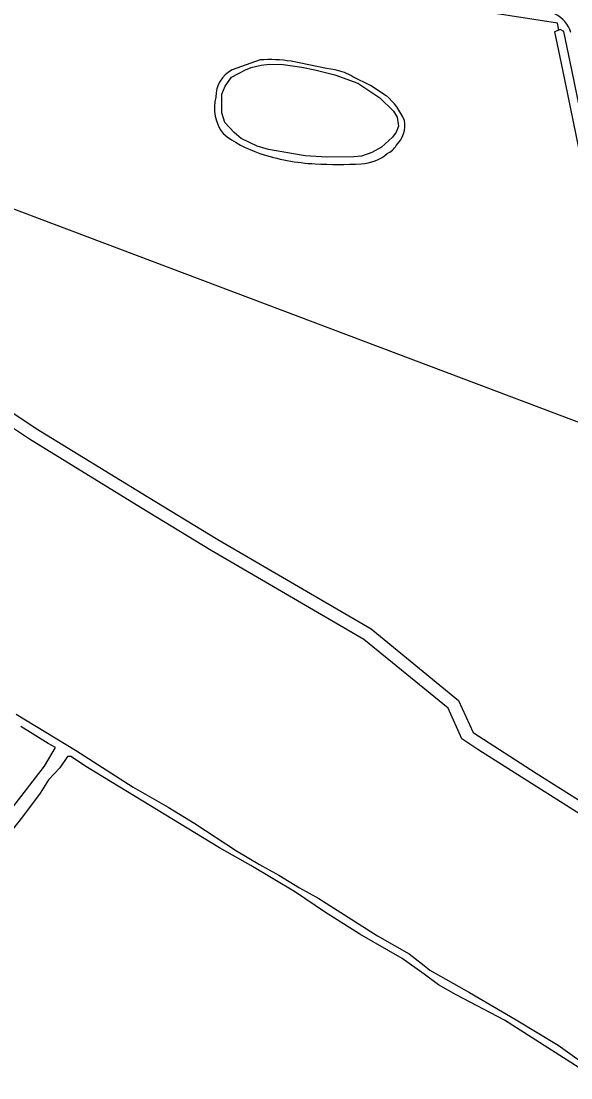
# Model space of a CAD drawing. Extents: x 162722 to 165099, y 384721 to 386283.
# Drawn here: x 163905.1 to 164034.6, y 385512.5 to 385761.5 of the extents above; entities that cross this region are included whole.
import ezdxf

# ---------------------------------------------------------------- set-up
doc = ezdxf.new("R2010")
doc.units = 0
for name, color, linetype in [('IMGEO_Gemengd_bos', 7, 'Continuous'), ('IMGEO_Meer_plas_ven_vijver', 7, 'Continuous'), ('IMGEO_Voetpad_halfverhard', 7, 'Continuous'), ('IMGEO_Waterloop', 7, 'Continuous')]:
    doc.layers.add(name, color=color, linetype=linetype)

msp = doc.modelspace()

# ---------------------------------------------------------------- linework, layer by layer
at = {"layer": 'IMGEO_Gemengd_bos'}
for points in [[(164031.72, 385759.36), (164031.39, 385760.98), (163863.68, 385787.03)], [(163961.37, 385752.33), (163954.8, 385750)], [(163979.09, 385750), (163977, 385750.3), (163968.71, 385752.01)], [(163991.09, 385743.9), (163987.38, 385746.31), (163983.23, 385748.36)], [(163861.55, 385729.51), (163878.52, 385726.55), (164050.71, 385661.61)], [(163841.71, 385699.28), (163883.47, 385690.28), (163888.07, 385688.15), (163891.52, 385685.12), (163894.07, 385680.89), (163893.86, 385675.36), (163908.69, 385665.51), (163934.8, 385649.48), (163951.44, 385639.35), (163987.55, 385618.3), (164008.1, 385601.45), (164011.53, 385593.87), (164026.38, 385584.3), (164049.33, 385569.85), (164057.11, 385564.11), (164063.13, 385559.06), (164073.62, 385549.33)], [(164077.96, 385537.93), (164072.6, 385546.03), (164065.89, 385553.29), (164058.96, 385559.29), (164051.62, 385564.95), (164045.12, 385569.29), (164012.92, 385589.74), (164008.91, 385592.39), (164005.66, 385599.58), (163985.84, 385615.83), (163949.9, 385636.78), (163933.23, 385646.92), (163907.08, 385662.98), (163890.8, 385673.79), (163891.04, 385680.11), (163889.19, 385683.17), (163886.42, 385685.61), (163882.51, 385687.42), (163839.62, 385696.67)]]:
    msp.add_lwpolyline(points, dxfattribs=at)
for centre, radius, start, end in [((163963.66, 385721.05), 31.36, 80.74, 94.1874), ((163958.1, 385743.65), 7.15, 117.4281, 180.6444), ((163976.02, 385736.19), 14.14, 59.3545, 77.4634), ((163960.73, 385741.06), 10.1, 165.5871, 216.9584), ((163980.32, 385731.44), 16.47, 23.804, 49.1689), ((163988.78, 385736.99), 6.71, 314.2462, 9.3396), ((163970.52, 385757.69), 28.89, 231.8074, 251.4731), ((163989.33, 385734.55), 4.75, 294.9095, 330.2602), ((163977.07, 385777.79), 50.03, 251.6797, 266.9074), ((163984.61, 385738.48), 10.63, 273.1034, 309.2013), ((163979.56, 385825.26), 97.56, 266.9496, 273.3047)]:
    msp.add_arc(centre, radius, start, end, dxfattribs=at)
at = {"layer": 'IMGEO_Meer_plas_ven_vijver'}
msp.add_lwpolyline([(163992.53, 385734.09), (163989.94, 385731.8), (163987.69, 385730.55), (163985.28, 385729.66), (163983.48, 385729.46), (163977.12, 385729.43), (163972.03, 385729.72), (163963.38, 385731.23), (163960.71, 385731.98), (163956.97, 385733.79), (163955.26, 385735.21), (163953.12, 385737.6), (163952.39, 385739.85), (163952.4, 385744.27), (163953.17, 385746.13), (163954.62, 385748.24), (163957.98, 385750), (163959.25, 385750.52), (163961.63, 385751.11), (163963.62, 385751.3), (163966.8, 385751.23), (163971.23, 385750.61), (163974.25, 385750), (163979.01, 385748.79), (163984.38, 385746.86), (163989.59, 385743.42), (163992.76, 385740.27), (163993.64, 385738.84), (163993.95, 385736.75), (163993.46, 385735.34), (163992.53, 385734.09)], dxfattribs=at)
at = {"layer": 'IMGEO_Voetpad_halfverhard'}
msp.add_arc((164027.64, 385756.61), 7.26, 17.6562, 63.5793, dxfattribs=at)
at = {"layer": 'IMGEO_Waterloop'}
for points in [[(164031.72, 385759.36), (164030.73, 385758.97), (164032.57, 385750), (164050.71, 385661.61)], [(164076.02, 385549.11), (164074.12, 385558.32), (164073.13, 385564.07), (164070.02, 385578.25), (164066.91, 385594.17), (164063.37, 385610.71), (164034.77, 385750), (164032.91, 385759.04), (164032.01, 385759.47), (164031.72, 385759.36)], [(163903.95, 385598.17), (163917.95, 385589.73), (163931.54, 385581.02), (163939.76, 385576.33), (163946.02, 385572.45), (163955.86, 385566.03), (163961.21, 385562.79), (163965.78, 385560.3), (163970.65, 385557.31), (163975.21, 385554.82), (163989.01, 385546.02), (163996.48, 385541.71), (164000, 385538.97), (164001.38, 385537.9), (164010.68, 385532.67), (164021.7, 385526.22), (164031.53, 385520.23), (164040.57, 385513.8)], [(163896.76, 385568.09), (163910.6, 385585.99), (163913.23, 385590.35), (163911.48, 385591.3), (163905.04, 385595.28)], [(164040.17, 385512.53), (164018.93, 385526.09), (164007.58, 385532.11), (164003.42, 385534.47), (164000, 385536.94), (163994.86, 385540.67), (163984.85, 385546.36), (163976.58, 385551.64), (163969.71, 385556.3), (163959.21, 385562.57), (163951.83, 385566.75), (163920.79, 385585.64), (163916.83, 385588.26), (163916.07, 385588.27), (163914.21, 385585.55), (163911.56, 385582.71), (163909.57, 385579.62), (163905.46, 385573.99), (163900.39, 385567.65)]]:
    msp.add_lwpolyline(points, dxfattribs=at)

doc.saveas('drawing.dxf')
